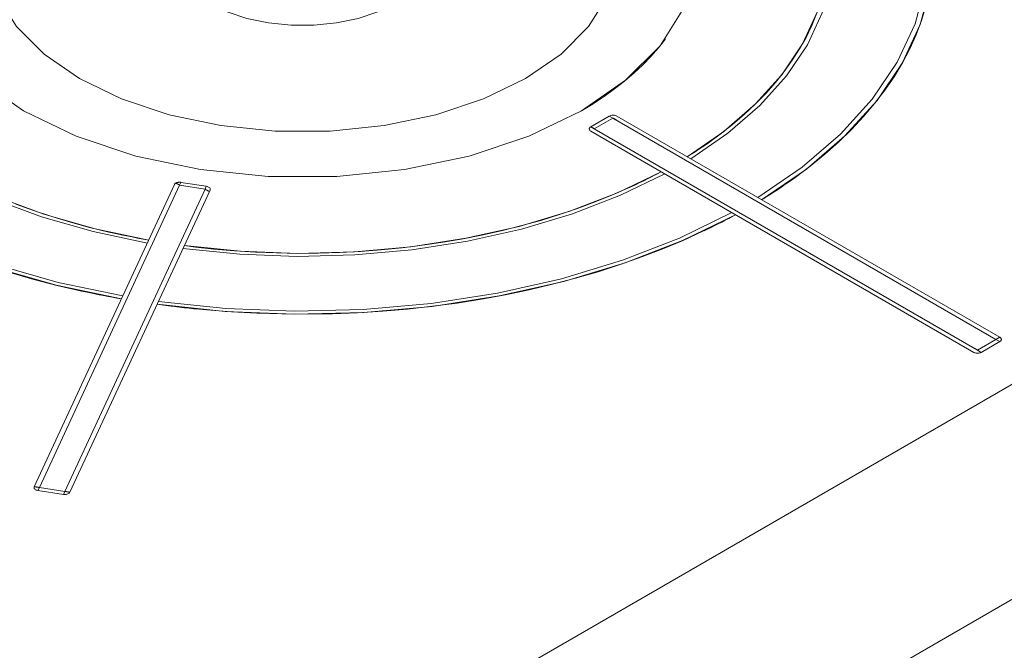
# Model space of a CAD drawing. Header units: millimetres. Extents: x 567 to 934, y -1 to 364.
# Tile 365 of 656: x 735.894 to 736.353, y 8.82 to 9.113. Entities that reach past the tile are written whole.
import ezdxf

# ---------------------------------------------------------------- set-up
doc = ezdxf.new("R2010")
doc.units = ezdxf.units.MM
doc.header["$MEASUREMENT"] = 0
doc.layers.add('ARQ FINA', color=8, linetype='Continuous')
doc.layers.add('G-IMPT', color=8, linetype='Continuous', lineweight=13)

msp = doc.modelspace()

# ---------------------------------------------------------------- linework, layer by layer
at = {"layer": 'ARQ FINA', "lineweight": 5}
for p, q in [((736.73427, 9.16166), (735.99815, 8.73666)), ((736.08475, 8.68666), (736.82087, 9.11166))]:
    msp.add_line(p, q, dxfattribs=at)
at = {"layer": 'G-IMPT', "lineweight": 5}
for p, q in [((736.16871, 9.06832), (736.16005, 9.06332)), ((736.16871, 9.06832), (736.16005, 9.06332)), ((736.16871, 9.06832), (736.16005, 9.06332)), ((736.16172, 9.06236), (736.17038, 9.06736)), ((736.17038, 9.06736), (736.16871, 9.06832)), ((736.17038, 9.06736), (736.34878, 8.96436)), ((736.35058, 8.96532), (736.17218, 9.06832)), ((736.35058, 8.96532), (736.17218, 9.06832)), ((736.16005, 9.06332), (736.16172, 9.06236)), ((736.16005, 9.06132), (736.33845, 8.95832)), ((736.33845, 8.95832), (736.16005, 9.06132)), ((736.34012, 8.95936), (736.16172, 9.06236)), ((735.96619, 9.03646), (735.90089, 8.89576)), ((735.90089, 8.89576), (735.96619, 9.03646)), ((735.90328, 8.89544), (735.96858, 9.03614)), ((735.98041, 9.03431), (735.91511, 8.89361)), ((735.91745, 8.89319), (735.98275, 9.03389)), ((735.91745, 8.89319), (735.98275, 9.03389)), ((735.96919, 9.03746), (735.96858, 9.03614)), ((735.96858, 9.03614), (735.98041, 9.03431)), ((735.98102, 9.03563), (735.96919, 9.03746)), ((735.98102, 9.03563), (735.96919, 9.03746)), ((735.98102, 9.03563), (735.96919, 9.03746)), ((735.98041, 9.03431), (735.98102, 9.03563)), ((736.34878, 8.96436), (736.34012, 8.95936)), ((736.34192, 8.95832), (736.35058, 8.96332)), ((736.34192, 8.95832), (736.35058, 8.96332)), ((736.34192, 8.95832), (736.35058, 8.96332)), ((736.35058, 8.96332), (736.34878, 8.96436)), ((736.34012, 8.95936), (736.34192, 8.95832)), ((735.90328, 8.89544), (735.90262, 8.89402)), ((735.90262, 8.89402), (735.91445, 8.89219)), ((735.90262, 8.89402), (735.91445, 8.89219)), ((735.90262, 8.89402), (735.91445, 8.89219)), ((735.91511, 8.89361), (735.90328, 8.89544)), ((735.91445, 8.89219), (735.91511, 8.89361))]:
    msp.add_line(p, q, dxfattribs=at)
for points in [[(736.15572, 9.07082), (736.17631, 9.08499), (736.19232, 9.101), (736.20327, 9.11837), (736.20883, 9.13658), (736.20883, 9.15507), (736.20327, 9.17328), (736.19232, 9.19065), (736.17631, 9.20666), (736.15572, 9.22082), (736.13119, 9.23271), (736.10346, 9.24195), (736.07337, 9.24828), (736.04183, 9.25149), (736.00981, 9.25149), (735.97827, 9.24828), (735.94818, 9.24195), (735.92045, 9.23271), (735.89592, 9.22082)], [(736.12974, 9.08582), (736.14621, 9.09715), (736.15902, 9.10996), (736.16778, 9.12386), (736.17223, 9.13843), (736.17223, 9.15322), (736.16778, 9.16779), (736.15902, 9.18168), (736.14621, 9.19449), (736.12974, 9.20582), (736.11012, 9.21533), (736.08793, 9.22273), (736.06386, 9.22779), (736.03863, 9.23035), (736.01301, 9.23035), (735.98778, 9.22779), (735.96371, 9.22273), (735.94152, 9.21533), (735.9219, 9.20582)], [(735.89592, 9.22082), (735.87533, 9.20666), (735.85932, 9.19065), (735.84837, 9.17328), (735.84281, 9.15507), (735.84281, 9.13658), (735.84837, 9.11837), (735.85932, 9.101), (735.87533, 9.08499), (735.89592, 9.07082), (735.92045, 9.05894), (735.94818, 9.0497), (735.97827, 9.04337), (736.00981, 9.04016), (736.04183, 9.04016), (736.07337, 9.04337), (736.10346, 9.0497), (736.13119, 9.05894), (736.15572, 9.07082)], [(735.9219, 9.20582), (735.90543, 9.19449), (735.89262, 9.18168), (735.88386, 9.16779), (735.87941, 9.15322), (735.87941, 9.13843), (735.88386, 9.12386), (735.89262, 9.10996), (735.90543, 9.09715), (735.9219, 9.08582), (735.94152, 9.07632), (735.96371, 9.06892), (735.98778, 9.06386), (736.01301, 9.06129), (736.03863, 9.06129), (736.06386, 9.06386), (736.08793, 9.06892), (736.11012, 9.07632), (736.12974, 9.08582)], [(736.23964, 9.02937), (736.26047, 9.04361), (736.27846, 9.05908), (736.29341, 9.0756), (736.30514, 9.09297), (736.31349, 9.11097), (736.31838, 9.12939), (736.31973, 9.14801), (736.31755, 9.1666), (736.31184, 9.18495)], [(736.23791, 9.03037), (736.25854, 9.04449), (736.27638, 9.05983), (736.29119, 9.0762), (736.30281, 9.09341), (736.31109, 9.11125), (736.31594, 9.12951), (736.31729, 9.14797), (736.31512, 9.1664), (736.30947, 9.18458)], [(736.20498, 9.04938), (736.22203, 9.06116), (736.23676, 9.07394), (736.24901, 9.08756), (736.25863, 9.10186), (736.26551, 9.11669), (736.26957, 9.13185), (736.27076, 9.14719), (736.26906, 9.1625), (736.2645, 9.17762)], [(736.20671, 9.04838), (736.22395, 9.06028), (736.23885, 9.07319), (736.25123, 9.08696), (736.26096, 9.10142), (736.26791, 9.1164), (736.27201, 9.13173), (736.27321, 9.14723), (736.27148, 9.16271), (736.26686, 9.17799)], [(735.98252, 9.17082), (735.97566, 9.1661), (735.97032, 9.16077), (735.96667, 9.15498), (735.96481, 9.14891), (735.96481, 9.14274), (735.96667, 9.13667), (735.97032, 9.13088), (735.97566, 9.12555), (735.98252, 9.12082), (735.99069, 9.11686), (735.99994, 9.11378), (736.00997, 9.11167), (736.02048, 9.1106), (736.03116, 9.1106), (736.04167, 9.11167), (736.0517, 9.11378), (736.06094, 9.11686), (736.06912, 9.12082)], [(736.23964, 9.02937), (736.24753, 9.0344), (736.25507, 9.03961), (736.26225, 9.04499), (736.26904, 9.05053), (736.27545, 9.05622), (736.28145, 9.06206), (736.28705, 9.06803), (736.29223, 9.07412), (736.29698, 9.08033), (736.3013, 9.08664), (736.30518, 9.09305), (736.30862, 9.09954), (736.31159, 9.10611), (736.31412, 9.11274), (736.31618, 9.11942)], [(736.26522, 9.1159), (736.26296, 9.1104), (736.26031, 9.10495), (736.2573, 9.09957), (736.25391, 9.09426), (736.25015, 9.08904), (736.24604, 9.0839), (736.24158, 9.07887), (736.23676, 9.07394), (736.23162, 9.06913), (736.22614, 9.06444), (736.22034, 9.05988), (736.21423, 9.05545), (736.20782, 9.05118), (736.20498, 9.04938)], [(735.78921, 9.1041), (735.79845, 9.08953), (735.81036, 9.07563), (735.82482, 9.06255), (735.84164, 9.05046), (735.86064, 9.03949), (735.88159, 9.02977), (735.90423, 9.02143), (735.92831, 9.01455), (735.95355, 9.00922)], [(735.79158, 9.10446), (735.80072, 9.09005), (735.81252, 9.0763), (735.82682, 9.06336), (735.84347, 9.0514), (735.86227, 9.04054), (735.88299, 9.03093), (735.9054, 9.02267), (735.92922, 9.01586), (735.95418, 9.01059)], [(736.15572, 9.07082), (736.16113, 9.07408), (736.16628, 9.07746), (736.17119, 9.08097), (736.17583, 9.0846), (736.1802, 9.08833), (736.18429, 9.09217), (736.1881, 9.09611), (736.19161, 9.10014), (736.19483, 9.10425)], [(735.74424, 9.09714), (735.75518, 9.07961), (735.76939, 9.06287), (735.78669, 9.04714), (735.80687, 9.03259), (735.8297, 9.01942), (735.85489, 9.00776), (735.88214, 8.99777), (735.91113, 8.98957), (735.94149, 8.98325)], [(735.7466, 9.0975), (735.75746, 9.08013), (735.77155, 9.06354), (735.7887, 9.04795), (735.8087, 9.03353), (735.83133, 9.02047), (735.85629, 9.00892), (735.8833, 8.99902), (735.91203, 8.99088), (735.94213, 8.98462)], [(736.17218, 9.06832), (736.17185, 9.06848), (736.17148, 9.06861), (736.17108, 9.06869), (736.17066, 9.06873), (736.17023, 9.06873), (736.16981, 9.06869), (736.16941, 9.06861), (736.16904, 9.06848), (736.16871, 9.06832)], [(736.17218, 9.06832), (736.17185, 9.06848), (736.17148, 9.06861), (736.17108, 9.06869), (736.17066, 9.06873), (736.17023, 9.06873), (736.16981, 9.06869), (736.16941, 9.06861), (736.16904, 9.06848), (736.16871, 9.06832)], [(736.17218, 9.06632), (736.17217, 9.06634), (736.17214, 9.06636), (736.17209, 9.0664), (736.17202, 9.06645), (736.17194, 9.0665), (736.17186, 9.06655), (736.17178, 9.0666), (736.17171, 9.06665), (736.17163, 9.06669), (736.17157, 9.06674), (736.17151, 9.06677), (736.17145, 9.06681), (736.1714, 9.06684), (736.17135, 9.06687), (736.17131, 9.06689), (736.17127, 9.06692), (736.17123, 9.06694), (736.1712, 9.06696), (736.17117, 9.06698), (736.17114, 9.06699), (736.17111, 9.06701), (736.17109, 9.06702), (736.17107, 9.06704), (736.17104, 9.06705), (736.17103, 9.06706), (736.17101, 9.06707), (736.17099, 9.06708), (736.17097, 9.06709), (736.17096, 9.0671), (736.17095, 9.06711), (736.17093, 9.06712), (736.17092, 9.06712), (736.17091, 9.06713), (736.1709, 9.06714), (736.17089, 9.06714), (736.17088, 9.06715), (736.17087, 9.06716), (736.17086, 9.06716), (736.17085, 9.06717), (736.17084, 9.06717), (736.17083, 9.06718), (736.17082, 9.06718), (736.17082, 9.06718), (736.17081, 9.06719), (736.1708, 9.06719), (736.1708, 9.0672), (736.17079, 9.0672), (736.17079, 9.0672), (736.17078, 9.06721), (736.17077, 9.06721), (736.17077, 9.06721), (736.17076, 9.06721), (736.17076, 9.06722), (736.17075, 9.06722), (736.17075, 9.06722), (736.17075, 9.06723), (736.17074, 9.06723), (736.17074, 9.06723), (736.17073, 9.06723), (736.17073, 9.06724), (736.17073, 9.06724), (736.17072, 9.06724), (736.17072, 9.06724), (736.17072, 9.06724), (736.17071, 9.06725), (736.17071, 9.06725), (736.17071, 9.06725), (736.1707, 9.06725), (736.1707, 9.06725), (736.1707, 9.06725), (736.17069, 9.06726), (736.17069, 9.06726), (736.17069, 9.06726), (736.17069, 9.06726), (736.17068, 9.06726), (736.17068, 9.06726), (736.17068, 9.06726), (736.17068, 9.06727), (736.17067, 9.06727), (736.17067, 9.06727), (736.17067, 9.06727), (736.17067, 9.06727), (736.17067, 9.06727), (736.17066, 9.06727), (736.17066, 9.06727), (736.17066, 9.06728), (736.17066, 9.06728), (736.17066, 9.06728), (736.17065, 9.06728), (736.17065, 9.06728), (736.17063, 9.0673), (736.17061, 9.06731), (736.17059, 9.06732), (736.17058, 9.06732), (736.17057, 9.06733), (736.17056, 9.06733), (736.17055, 9.06734), (736.17054, 9.06734), (736.17054, 9.06735), (736.17053, 9.06735), (736.17052, 9.06735), (736.17052, 9.06736), (736.17051, 9.06736)], [(736.16005, 9.06332), (736.15978, 9.06313), (736.15957, 9.06292), (736.15942, 9.06269), (736.15935, 9.06245), (736.15935, 9.0622), (736.15942, 9.06196), (736.15957, 9.06173), (736.15978, 9.06151), (736.16005, 9.06132)], [(736.16005, 9.06332), (736.15978, 9.06313), (736.15957, 9.06292), (736.15942, 9.06269), (736.15935, 9.06245), (736.15935, 9.0622), (736.15942, 9.06196), (736.15957, 9.06173), (736.15978, 9.06151), (736.16005, 9.06132)], [(736.16185, 9.06236), (736.16185, 9.06236), (736.16184, 9.06237), (736.16183, 9.06237), (736.16183, 9.06238), (736.16182, 9.06238), (736.16181, 9.06238), (736.16181, 9.06239), (736.1618, 9.06239), (736.16179, 9.0624), (736.16177, 9.06241), (736.16176, 9.06242), (736.16174, 9.06243), (736.16171, 9.06244), (736.16171, 9.06244), (736.16171, 9.06244), (736.1617, 9.06245), (736.1617, 9.06245), (736.1617, 9.06245), (736.1617, 9.06245), (736.1617, 9.06245), (736.16169, 9.06245), (736.16169, 9.06245), (736.16169, 9.06245), (736.16169, 9.06246), (736.16169, 9.06246), (736.16168, 9.06246), (736.16168, 9.06246), (736.16168, 9.06246), (736.16168, 9.06246), (736.16167, 9.06246), (736.16167, 9.06247), (736.16167, 9.06247), (736.16167, 9.06247), (736.16166, 9.06247), (736.16166, 9.06247), (736.16166, 9.06247), (736.16165, 9.06248), (736.16165, 9.06248), (736.16165, 9.06248), (736.16164, 9.06248), (736.16164, 9.06248), (736.16164, 9.06249), (736.16163, 9.06249), (736.16163, 9.06249), (736.16162, 9.06249), (736.16162, 9.06249), (736.16162, 9.0625), (736.16161, 9.0625), (736.16161, 9.0625), (736.1616, 9.0625), (736.1616, 9.06251), (736.16159, 9.06251), (736.16159, 9.06251), (736.16158, 9.06252), (736.16158, 9.06252), (736.16157, 9.06252), (736.16156, 9.06253), (736.16156, 9.06253), (736.16155, 9.06253), (736.16154, 9.06254), (736.16154, 9.06254), (736.16153, 9.06255), (736.16152, 9.06255), (736.16151, 9.06256), (736.1615, 9.06256), (736.16149, 9.06257), (736.16148, 9.06257), (736.16147, 9.06258), (736.16146, 9.06258), (736.16145, 9.06259), (736.16144, 9.0626), (736.16143, 9.0626), (736.16141, 9.06261), (736.1614, 9.06262), (736.16138, 9.06263), (736.16137, 9.06264), (736.16135, 9.06265), (736.16133, 9.06266), (736.16131, 9.06267), (736.16129, 9.06268), (736.16127, 9.06269), (736.16124, 9.06271), (736.16122, 9.06272), (736.16119, 9.06274), (736.16115, 9.06276), (736.16112, 9.06278), (736.16108, 9.0628), (736.16104, 9.06282), (736.161, 9.06285), (736.16095, 9.06287), (736.16089, 9.0629), (736.16083, 9.06294), (736.16077, 9.06297), (736.1607, 9.06301), (736.16062, 9.06305), (736.16054, 9.0631), (736.16045, 9.06314), (736.16036, 9.06319), (736.16027, 9.06323), (736.16019, 9.06327), (736.16012, 9.0633), (736.16008, 9.06332), (736.16005, 9.06332)], [(736.20498, 9.04938), (736.20682, 9.05054), (736.20864, 9.0517), (736.21044, 9.05288), (736.21221, 9.05407), (736.21397, 9.05527), (736.2157, 9.05648), (736.2174, 9.0577), (736.21908, 9.05893), (736.22074, 9.06018)], [(735.97011, 9.00666), (735.99657, 9.00399), (736.02339, 9.00299), (736.05023, 9.00368), (736.07678, 9.00605), (736.10273, 9.01007), (736.12778, 9.01568), (736.15162, 9.02283), (736.17398, 9.03143), (736.19459, 9.04138)], [(736.19286, 9.04238), (736.18556, 9.03861), (736.178, 9.03501), (736.17021, 9.03158), (736.16218, 9.02834), (736.15393, 9.02529), (736.14548, 9.02243), (736.13684, 9.01976), (736.12802, 9.0173), (736.11903, 9.01504), (736.1099, 9.013), (736.10063, 9.01116), (736.09125, 9.00954), (736.08176, 9.00814), (736.07217, 9.00696), (736.06252, 9.006), (736.0528, 9.00526), (736.04305, 9.00475), (736.03326, 9.00447), (736.02347, 9.00441), (736.01367, 9.00458), (736.0039, 9.00497), (735.99416, 9.00559), (735.98447, 9.00643), (735.97485, 9.0075), (735.97074, 9.00802)], [(735.97074, 9.00802), (735.99693, 9.00539), (736.02346, 9.00441), (736.05001, 9.00509), (736.07629, 9.00744), (736.10196, 9.01141), (736.12674, 9.01696), (736.15033, 9.02404), (736.17246, 9.03254), (736.19286, 9.04238)], [(736.17416, 9.03329), (736.17632, 9.03424), (736.17845, 9.03521), (736.18057, 9.0362), (736.18267, 9.0372), (736.18474, 9.03821), (736.1868, 9.03923), (736.18884, 9.04027), (736.19086, 9.04132), (736.19286, 9.04238)], [(735.96919, 9.03746), (735.96898, 9.03748), (735.96877, 9.0375), (735.96855, 9.0375), (735.96834, 9.0375), (735.96813, 9.03748), (735.96792, 9.03746), (735.96771, 9.03742), (735.96752, 9.03737), (735.96733, 9.03732), (735.96715, 9.03725), (735.96698, 9.03717), (735.96682, 9.03709), (735.96668, 9.037), (735.96655, 9.0369), (735.96643, 9.0368), (735.96633, 9.03669), (735.96625, 9.03657), (735.96619, 9.03646)], [(735.96919, 9.03746), (735.96877, 9.0375), (735.96834, 9.0375), (735.96792, 9.03746), (735.96752, 9.03737), (735.96715, 9.03725), (735.96682, 9.03709), (735.96655, 9.0369), (735.96633, 9.03669), (735.96619, 9.03646)], [(735.96862, 9.03613), (735.96861, 9.03613), (735.96861, 9.03614), (735.9686, 9.03614), (735.96859, 9.03614), (735.96859, 9.03615), (735.96858, 9.03615), (735.96857, 9.03616), (735.96856, 9.03616), (735.96855, 9.03617), (735.96854, 9.03617), (735.96852, 9.03618), (735.9685, 9.03619), (735.96848, 9.03621), (735.96848, 9.03621), (735.96847, 9.03621), (735.96847, 9.03621), (735.96847, 9.03621), (735.96847, 9.03622), (735.96847, 9.03622), (735.96846, 9.03622), (735.96846, 9.03622), (735.96846, 9.03622), (735.96846, 9.03622), (735.96846, 9.03622), (735.96845, 9.03622), (735.96845, 9.03623), (735.96845, 9.03623), (735.96845, 9.03623), (735.96844, 9.03623), (735.96844, 9.03623), (735.96844, 9.03623), (735.96844, 9.03623), (735.96843, 9.03624), (735.96843, 9.03624), (735.96843, 9.03624), (735.96842, 9.03624), (735.96842, 9.03624), (735.96842, 9.03624), (735.96841, 9.03625), (735.96841, 9.03625), (735.96841, 9.03625), (735.9684, 9.03625), (735.9684, 9.03625), (735.9684, 9.03626), (735.96839, 9.03626), (735.96839, 9.03626), (735.96838, 9.03626), (735.96838, 9.03627), (735.96837, 9.03627), (735.96837, 9.03627), (735.96836, 9.03627), (735.96836, 9.03628), (735.96835, 9.03628), (735.96835, 9.03628), (735.96834, 9.03629), (735.96834, 9.03629), (735.96833, 9.03629), (735.96832, 9.0363), (735.96832, 9.0363), (735.96831, 9.03631), (735.9683, 9.03631), (735.9683, 9.03631), (735.96829, 9.03632), (735.96828, 9.03632), (735.96827, 9.03633), (735.96826, 9.03633), (735.96825, 9.03634), (735.96824, 9.03634), (735.96823, 9.03635), (735.96822, 9.03636), (735.96821, 9.03636), (735.96819, 9.03637), (735.96818, 9.03638), (735.96817, 9.03639), (735.96815, 9.0364), (735.96813, 9.0364), (735.96812, 9.03641), (735.9681, 9.03643), (735.96808, 9.03644), (735.96806, 9.03645), (735.96803, 9.03646), (735.96801, 9.03648), (735.96798, 9.03649), (735.96795, 9.03651), (735.96792, 9.03652), (735.96789, 9.03654), (735.96785, 9.03656), (735.96781, 9.03659), (735.96776, 9.03661), (735.96771, 9.03664), (735.96766, 9.03667), (735.9676, 9.0367), (735.96754, 9.03674), (735.96746, 9.03678), (735.96739, 9.03682), (735.9673, 9.03686), (735.96722, 9.03691), (735.96713, 9.03695), (735.96704, 9.037), (735.96696, 9.03704), (735.96689, 9.03707), (735.96684, 9.03709), (735.96682, 9.03709)], [(735.98211, 9.03326), (735.98211, 9.03327), (735.98208, 9.0333), (735.98202, 9.03334), (735.98196, 9.03339), (735.98188, 9.03344), (735.9818, 9.03349), (735.98172, 9.03354), (735.98164, 9.03359), (735.98157, 9.03363), (735.9815, 9.03367), (735.98144, 9.03371), (735.98139, 9.03375), (735.98133, 9.03378), (735.98129, 9.0338), (735.98124, 9.03383), (735.9812, 9.03385), (735.98117, 9.03388), (735.98113, 9.0339), (735.9811, 9.03391), (735.98108, 9.03393), (735.98105, 9.03395), (735.98102, 9.03396), (735.981, 9.03397), (735.98098, 9.03399), (735.98096, 9.034), (735.98094, 9.03401), (735.98093, 9.03402), (735.98091, 9.03403), (735.9809, 9.03404), (735.98088, 9.03405), (735.98087, 9.03405), (735.98086, 9.03406), (735.98084, 9.03407), (735.98083, 9.03407), (735.98082, 9.03408), (735.98081, 9.03409), (735.9808, 9.03409), (735.98079, 9.0341), (735.98079, 9.0341), (735.98078, 9.03411), (735.98077, 9.03411), (735.98076, 9.03412), (735.98075, 9.03412), (735.98075, 9.03412), (735.98074, 9.03413), (735.98073, 9.03413), (735.98073, 9.03414), (735.98072, 9.03414), (735.98072, 9.03414), (735.98071, 9.03415), (735.98071, 9.03415), (735.9807, 9.03415), (735.9807, 9.03415), (735.98069, 9.03416), (735.98069, 9.03416), (735.98068, 9.03416), (735.98068, 9.03417), (735.98067, 9.03417), (735.98067, 9.03417), (735.98067, 9.03417), (735.98066, 9.03417), (735.98066, 9.03418), (735.98066, 9.03418), (735.98065, 9.03418), (735.98065, 9.03418), (735.98065, 9.03418), (735.98064, 9.03419), (735.98064, 9.03419), (735.98064, 9.03419), (735.98063, 9.03419), (735.98063, 9.03419), (735.98063, 9.03419), (735.98063, 9.0342), (735.98062, 9.0342), (735.98062, 9.0342), (735.98062, 9.0342), (735.98062, 9.0342), (735.98061, 9.0342), (735.98061, 9.0342), (735.98061, 9.03421), (735.98061, 9.03421), (735.9806, 9.03421), (735.9806, 9.03421), (735.9806, 9.03421), (735.9806, 9.03421), (735.9806, 9.03421), (735.98059, 9.03421), (735.98059, 9.03421), (735.98059, 9.03422), (735.98059, 9.03422), (735.98056, 9.03423), (735.98054, 9.03424), (735.98053, 9.03425), (735.98051, 9.03426), (735.9805, 9.03427), (735.98049, 9.03427), (735.98049, 9.03428), (735.98048, 9.03428), (735.98047, 9.03428), (735.98047, 9.03429), (735.98046, 9.03429), (735.98045, 9.0343), (735.98045, 9.0343)], [(735.98275, 9.03389), (735.98282, 9.03414), (735.98282, 9.03438), (735.98275, 9.03463), (735.9826, 9.03486), (735.98239, 9.03507), (735.98211, 9.03526), (735.98179, 9.03542), (735.98142, 9.03554), (735.98102, 9.03563)], [(735.98275, 9.03389), (735.98282, 9.03414), (735.98282, 9.03438), (735.98275, 9.03463), (735.9826, 9.03486), (735.98239, 9.03507), (735.98211, 9.03526), (735.98179, 9.03542), (735.98142, 9.03554), (735.98102, 9.03563)], [(736.23964, 9.02937), (736.24113, 9.03029), (736.2426, 9.03122), (736.24407, 9.03215), (736.24552, 9.03308), (736.24696, 9.03403), (736.24839, 9.03497), (736.24981, 9.03593), (736.25121, 9.03689), (736.2526, 9.03786)], [(735.95418, 9.01059), (735.94487, 9.01235), (735.93569, 9.01432), (735.92665, 9.01651), (735.91778, 9.0189), (735.90907, 9.0215), (735.90055, 9.02429), (735.89224, 9.02728)], [(735.95806, 8.98069), (735.96955, 8.97926), (735.98113, 8.97809), (735.99278, 8.97719), (736.00449, 8.97657), (736.01623, 8.97621), (736.02799, 8.97612), (736.03974, 8.97631), (736.05147, 8.97677), (736.06316, 8.97749), (736.07479, 8.97849), (736.08634, 8.97975), (736.09779, 8.98128), (736.10913, 8.98308), (736.12034, 8.98513), (736.13139, 8.98744), (736.14228, 8.99001), (736.15298, 8.99282), (736.16347, 8.99588), (736.17375, 8.99918), (736.18379, 9.00271), (736.19357, 9.00647), (736.20309, 9.01045), (736.21233, 9.01466), (736.22126, 9.01907), (736.22751, 9.02237)], [(735.95806, 8.98069), (735.98983, 8.97739), (736.02203, 8.97613), (736.05428, 8.97692), (736.08619, 8.97974), (736.11737, 8.98456), (736.14745, 8.99133), (736.17606, 8.99996), (736.20285, 9.01035), (736.22751, 9.02237)], [(735.95869, 8.98206), (735.99018, 8.97879), (736.0221, 8.97755), (736.05407, 8.97832), (736.0857, 8.98112), (736.1166, 8.9859), (736.14641, 8.99261), (736.17477, 9.00116), (736.20133, 9.01146), (736.22578, 9.02337)], [(736.21282, 9.01489), (736.2145, 9.01569), (736.21616, 9.01651), (736.21782, 9.01732), (736.21946, 9.01815), (736.22109, 9.01898), (736.22271, 9.01982), (736.22433, 9.02066), (736.22593, 9.02152), (736.22751, 9.02237)], [(735.93119, 9.01538), (735.9337, 9.01478), (735.93622, 9.0142), (735.93876, 9.01364), (735.9413, 9.01309), (735.94386, 9.01255), (735.94642, 9.01204), (735.949, 9.01154), (735.95159, 9.01105), (735.95418, 9.01059)], [(735.97074, 9.00802), (735.97339, 9.00768), (735.97605, 9.00735), (735.97872, 9.00704), (735.98139, 9.00675), (735.98406, 9.00647), (735.98674, 9.00621), (735.98943, 9.00597), (735.99212, 9.00575), (735.99481, 9.00554)], [(735.89013, 8.99528), (735.90067, 8.99227), (735.9114, 8.9895), (735.92232, 8.98699), (735.9334, 8.98472), (735.94149, 8.98325)], [(735.92292, 8.98686), (735.92497, 8.98642), (735.92701, 8.98599), (735.92907, 8.98557), (735.93112, 8.98517), (735.93319, 8.98476), (735.93526, 8.98437), (735.93733, 8.98399), (735.93941, 8.98362), (735.94149, 8.98325)], [(735.95806, 8.98069), (735.96018, 8.9804), (735.9623, 8.98013), (735.96443, 8.97986), (735.96656, 8.9796), (735.96869, 8.97935), (735.97083, 8.97911), (735.97297, 8.97888), (735.97511, 8.97866), (735.97726, 8.97845)], [(736.35058, 8.96532), (736.35056, 8.96532), (736.35051, 8.9653), (736.35044, 8.96527), (736.35036, 8.96523), (736.35027, 8.96519), (736.35018, 8.96514), (736.3501, 8.9651), (736.35001, 8.96505), (736.34994, 8.96501), (736.34986, 8.96497), (736.3498, 8.96494), (736.34974, 8.9649), (736.34969, 8.96487), (736.34964, 8.96485), (736.34959, 8.96482), (736.34955, 8.9648), (736.34951, 8.96478), (736.34948, 8.96476), (736.34945, 8.96474), (736.34942, 8.96472), (736.34939, 8.96471), (736.34937, 8.96469), (736.34934, 8.96468), (736.34932, 8.96467), (736.3493, 8.96466), (736.34928, 8.96465), (736.34926, 8.96464), (736.34925, 8.96463), (736.34923, 8.96462), (736.34922, 8.96461), (736.34921, 8.9646), (736.34919, 8.9646), (736.34918, 8.96459), (736.34917, 8.96458), (736.34916, 8.96458), (736.34915, 8.96457), (736.34914, 8.96457), (736.34913, 8.96456), (736.34912, 8.96456), (736.34911, 8.96455), (736.3491, 8.96455), (736.3491, 8.96454), (736.34909, 8.96454), (736.34908, 8.96453), (736.34908, 8.96453), (736.34907, 8.96453), (736.34906, 8.96452), (736.34906, 8.96452), (736.34905, 8.96452), (736.34905, 8.96451), (736.34904, 8.96451), (736.34903, 8.96451), (736.34903, 8.9645), (736.34903, 8.9645), (736.34902, 8.9645), (736.34902, 8.9645), (736.34901, 8.96449), (736.34901, 8.96449), (736.349, 8.96449), (736.349, 8.96449), (736.349, 8.96449), (736.34899, 8.96448), (736.34899, 8.96448), (736.34899, 8.96448), (736.34898, 8.96448), (736.34898, 8.96448), (736.34898, 8.96447), (736.34897, 8.96447), (736.34897, 8.96447), (736.34897, 8.96447), (736.34896, 8.96447), (736.34896, 8.96447), (736.34896, 8.96446), (736.34896, 8.96446), (736.34895, 8.96446), (736.34895, 8.96446), (736.34895, 8.96446), (736.34895, 8.96446), (736.34894, 8.96446), (736.34894, 8.96445), (736.34894, 8.96445), (736.34894, 8.96445), (736.34894, 8.96445), (736.34893, 8.96445), (736.34893, 8.96445), (736.34893, 8.96445), (736.34893, 8.96445), (736.34893, 8.96444), (736.34892, 8.96444), (736.34892, 8.96444), (736.3489, 8.96443), (736.34888, 8.96442), (736.34886, 8.96441), (736.34885, 8.9644), (736.34884, 8.96439), (736.34883, 8.96439), (736.34882, 8.96438), (736.34881, 8.96438), (736.3488, 8.96438), (736.3488, 8.96437), (736.34879, 8.96437), (736.34879, 8.96436), (736.34878, 8.96436)], [(736.35058, 8.96332), (736.35085, 8.96351), (736.35107, 8.96373), (736.35121, 8.96396), (736.35129, 8.9642), (736.35129, 8.96445), (736.35121, 8.96469), (736.35107, 8.96492), (736.35085, 8.96513), (736.35058, 8.96532)], [(736.35058, 8.96332), (736.35085, 8.96351), (736.35107, 8.96373), (736.35121, 8.96396), (736.35129, 8.9642), (736.35129, 8.96445), (736.35121, 8.96469), (736.35107, 8.96492), (736.35085, 8.96513), (736.35058, 8.96532)], [(736.34025, 8.95936), (736.34025, 8.95936), (736.34024, 8.95937), (736.34023, 8.95937), (736.34023, 8.95938), (736.34022, 8.95938), (736.34021, 8.95938), (736.34021, 8.95939), (736.3402, 8.95939), (736.34019, 8.9594), (736.34017, 8.95941), (736.34016, 8.95942), (736.34014, 8.95943), (736.34011, 8.95944), (736.34011, 8.95944), (736.34011, 8.95944), (736.34011, 8.95945), (736.3401, 8.95945), (736.3401, 8.95945), (736.3401, 8.95945), (736.3401, 8.95945), (736.3401, 8.95945), (736.34009, 8.95945), (736.34009, 8.95945), (736.34009, 8.95946), (736.34009, 8.95946), (736.34008, 8.95946), (736.34008, 8.95946), (736.34008, 8.95946), (736.34008, 8.95946), (736.34007, 8.95946), (736.34007, 8.95947), (736.34007, 8.95947), (736.34007, 8.95947), (736.34006, 8.95947), (736.34006, 8.95947), (736.34006, 8.95947), (736.34005, 8.95948), (736.34005, 8.95948), (736.34005, 8.95948), (736.34004, 8.95948), (736.34004, 8.95948), (736.34004, 8.95949), (736.34003, 8.95949), (736.34003, 8.95949), (736.34003, 8.95949), (736.34002, 8.95949), (736.34002, 8.9595), (736.34001, 8.9595), (736.34001, 8.9595), (736.34, 8.9595), (736.34, 8.95951), (736.33999, 8.95951), (736.33999, 8.95951), (736.33998, 8.95952), (736.33998, 8.95952), (736.33997, 8.95952), (736.33996, 8.95953), (736.33996, 8.95953), (736.33995, 8.95953), (736.33994, 8.95954), (736.33994, 8.95954), (736.33993, 8.95955), (736.33992, 8.95955), (736.33991, 8.95956), (736.3399, 8.95956), (736.3399, 8.95957), (736.33989, 8.95957), (736.33988, 8.95958), (736.33986, 8.95958), (736.33985, 8.95959), (736.33984, 8.9596), (736.33983, 8.9596), (736.33981, 8.95961), (736.3398, 8.95962), (736.33979, 8.95963), (736.33977, 8.95964), (736.33975, 8.95965), (736.33973, 8.95966), (736.33971, 8.95967), (736.33969, 8.95968), (736.33967, 8.95969), (736.33964, 8.95971), (736.33962, 8.95972), (736.33959, 8.95974), (736.33956, 8.95976), (736.33952, 8.95978), (736.33948, 8.9598), (736.33944, 8.95982), (736.3394, 8.95985), (736.33935, 8.95987), (736.33929, 8.9599), (736.33923, 8.95994), (736.33917, 8.95997), (736.3391, 8.96001), (736.33902, 8.96005), (736.33894, 8.9601), (736.33885, 8.96014), (736.33876, 8.96019), (736.33867, 8.96023), (736.33859, 8.96027), (736.33852, 8.9603), (736.33848, 8.96032), (736.33845, 8.96032)], [(736.33845, 8.95832), (736.33878, 8.95817), (736.33915, 8.95804), (736.33955, 8.95796), (736.33997, 8.95791), (736.3404, 8.95791), (736.34082, 8.95796), (736.34122, 8.95804), (736.34159, 8.95817), (736.34192, 8.95832)], [(736.33845, 8.95832), (736.33878, 8.95817), (736.33915, 8.95804), (736.33955, 8.95796), (736.33997, 8.95791), (736.3404, 8.95791), (736.34082, 8.95796), (736.34122, 8.95804), (736.34159, 8.95817), (736.34192, 8.95832)], [(735.90089, 8.89576), (735.90081, 8.89551), (735.90081, 8.89527), (735.90089, 8.89502), (735.90103, 8.89479), (735.90125, 8.89458), (735.90152, 8.89439), (735.90185, 8.89423), (735.90222, 8.89411), (735.90262, 8.89402)], [(735.90089, 8.89576), (735.90081, 8.89551), (735.90081, 8.89527), (735.90089, 8.89502), (735.90103, 8.89479), (735.90125, 8.89458), (735.90152, 8.89439), (735.90185, 8.89423), (735.90222, 8.89411), (735.90262, 8.89402)], [(735.90328, 8.89544), (735.90327, 8.89544), (735.90326, 8.89544), (735.90325, 8.89545), (735.90324, 8.89545), (735.90324, 8.89545), (735.90323, 8.89545), (735.90321, 8.89545), (735.9032, 8.89545), (735.90319, 8.89546), (735.90317, 8.89546), (735.90315, 8.89546), (735.90312, 8.89547), (735.90308, 8.89547), (735.90308, 8.89547), (735.90308, 8.89547), (735.90308, 8.89547), (735.90307, 8.89547), (735.90307, 8.89547), (735.90307, 8.89547), (735.90307, 8.89547), (735.90306, 8.89547), (735.90306, 8.89548), (735.90306, 8.89548), (735.90305, 8.89548), (735.90305, 8.89548), (735.90305, 8.89548), (735.90304, 8.89548), (735.90304, 8.89548), (735.90304, 8.89548), (735.90303, 8.89548), (735.90303, 8.89548), (735.90303, 8.89548), (735.90302, 8.89548), (735.90302, 8.89548), (735.90302, 8.89548), (735.90301, 8.89548), (735.90301, 8.89548), (735.903, 8.89548), (735.903, 8.89548), (735.90299, 8.89549), (735.90299, 8.89549), (735.90298, 8.89549), (735.90298, 8.89549), (735.90297, 8.89549), (735.90297, 8.89549), (735.90296, 8.89549), (735.90296, 8.89549), (735.90295, 8.89549), (735.90294, 8.89549), (735.90294, 8.89549), (735.90293, 8.89549), (735.90292, 8.8955), (735.90292, 8.8955), (735.90291, 8.8955), (735.9029, 8.8955), (735.90289, 8.8955), (735.90289, 8.8955), (735.90288, 8.8955), (735.90287, 8.8955), (735.90286, 8.89551), (735.90285, 8.89551), (735.90284, 8.89551), (735.90283, 8.89551), (735.90282, 8.89551), (735.9028, 8.89551), (735.90279, 8.89552), (735.90278, 8.89552), (735.90276, 8.89552), (735.90275, 8.89552), (735.90273, 8.89552), (735.90272, 8.89553), (735.9027, 8.89553), (735.90268, 8.89553), (735.90266, 8.89554), (735.90264, 8.89554), (735.90262, 8.89554), (735.9026, 8.89554), (735.90257, 8.89555), (735.90254, 8.89555), (735.90251, 8.89556), (735.90248, 8.89556), (735.90245, 8.89557), (735.90241, 8.89557), (735.90237, 8.89558), (735.90233, 8.89558), (735.90228, 8.89559), (735.90223, 8.8956), (735.90218, 8.89561), (735.90212, 8.89561), (735.90205, 8.89562), (735.90198, 8.89563), (735.9019, 8.89564), (735.90181, 8.89566), (735.90172, 8.89567), (735.90161, 8.89568), (735.9015, 8.8957), (735.90139, 8.89571), (735.90127, 8.89573), (735.90116, 8.89574), (735.90105, 8.89575), (735.90097, 8.89576), (735.90091, 8.89576), (735.90089, 8.89576)], [(735.91445, 8.89219), (735.91487, 8.89215), (735.9153, 8.89215), (735.91572, 8.89219), (735.91612, 8.89228), (735.91649, 8.8924), (735.91682, 8.89256), (735.91709, 8.89275), (735.9173, 8.89296), (735.91745, 8.89319)], [(735.91445, 8.89219), (735.91487, 8.89215), (735.9153, 8.89215), (735.91572, 8.89219), (735.91612, 8.89228), (735.91649, 8.8924), (735.91682, 8.89256), (735.91709, 8.89275), (735.9173, 8.89296), (735.91745, 8.89319)], [(735.91745, 8.89319), (735.91743, 8.8932), (735.91738, 8.89322), (735.9173, 8.89324), (735.9172, 8.89326), (735.91709, 8.89328), (735.91698, 8.8933), (735.91687, 8.89332), (735.91676, 8.89334), (735.91666, 8.89336), (735.91656, 8.89337), (735.91648, 8.89339), (735.9164, 8.8934), (735.91633, 8.89342), (735.91626, 8.89343), (735.9162, 8.89344), (735.91615, 8.89345), (735.9161, 8.89345), (735.91605, 8.89346), (735.91601, 8.89347), (735.91597, 8.89347), (735.91593, 8.89348), (735.9159, 8.89349), (735.91587, 8.89349), (735.91584, 8.8935), (735.91581, 8.8935), (735.91579, 8.8935), (735.91576, 8.89351), (735.91574, 8.89351), (735.91572, 8.89351), (735.9157, 8.89352), (735.91568, 8.89352), (735.91567, 8.89352), (735.91565, 8.89353), (735.91563, 8.89353), (735.91562, 8.89353), (735.91561, 8.89353), (735.91559, 8.89354), (735.91558, 8.89354), (735.91557, 8.89354), (735.91556, 8.89354), (735.91555, 8.89354), (735.91554, 8.89354), (735.91553, 8.89355), (735.91552, 8.89355), (735.91551, 8.89355), (735.9155, 8.89355), (735.91549, 8.89355), (735.91548, 8.89355), (735.91547, 8.89355), (735.91547, 8.89356), (735.91546, 8.89356), (735.91545, 8.89356), (735.91545, 8.89356), (735.91544, 8.89356), (735.91543, 8.89356), (735.91543, 8.89356), (735.91542, 8.89356), (735.91542, 8.89356), (735.91541, 8.89356), (735.91541, 8.89357), (735.9154, 8.89357), (735.9154, 8.89357), (735.91539, 8.89357), (735.91539, 8.89357), (735.91538, 8.89357), (735.91538, 8.89357), (735.91537, 8.89357), (735.91537, 8.89357), (735.91536, 8.89357), (735.91536, 8.89357), (735.91536, 8.89357), (735.91535, 8.89357), (735.91535, 8.89357), (735.91535, 8.89357), (735.91534, 8.89358), (735.91534, 8.89358), (735.91534, 8.89358), (735.91533, 8.89358), (735.91533, 8.89358), (735.91533, 8.89358), (735.91532, 8.89358), (735.91532, 8.89358), (735.91532, 8.89358), (735.91532, 8.89358), (735.91531, 8.89358), (735.91531, 8.89358), (735.91531, 8.89358), (735.9153, 8.89358), (735.9153, 8.89358), (735.9153, 8.89358), (735.91526, 8.89359), (735.91524, 8.89359), (735.91521, 8.8936), (735.9152, 8.8936), (735.91518, 8.8936), (735.91517, 8.8936), (735.91516, 8.8936), (735.91515, 8.89361), (735.91514, 8.89361), (735.91513, 8.89361), (735.91512, 8.89361), (735.91512, 8.89361), (735.91511, 8.89361)]]:
    msp.add_lwpolyline(points, dxfattribs=at)

doc.saveas('drawing.dxf')
